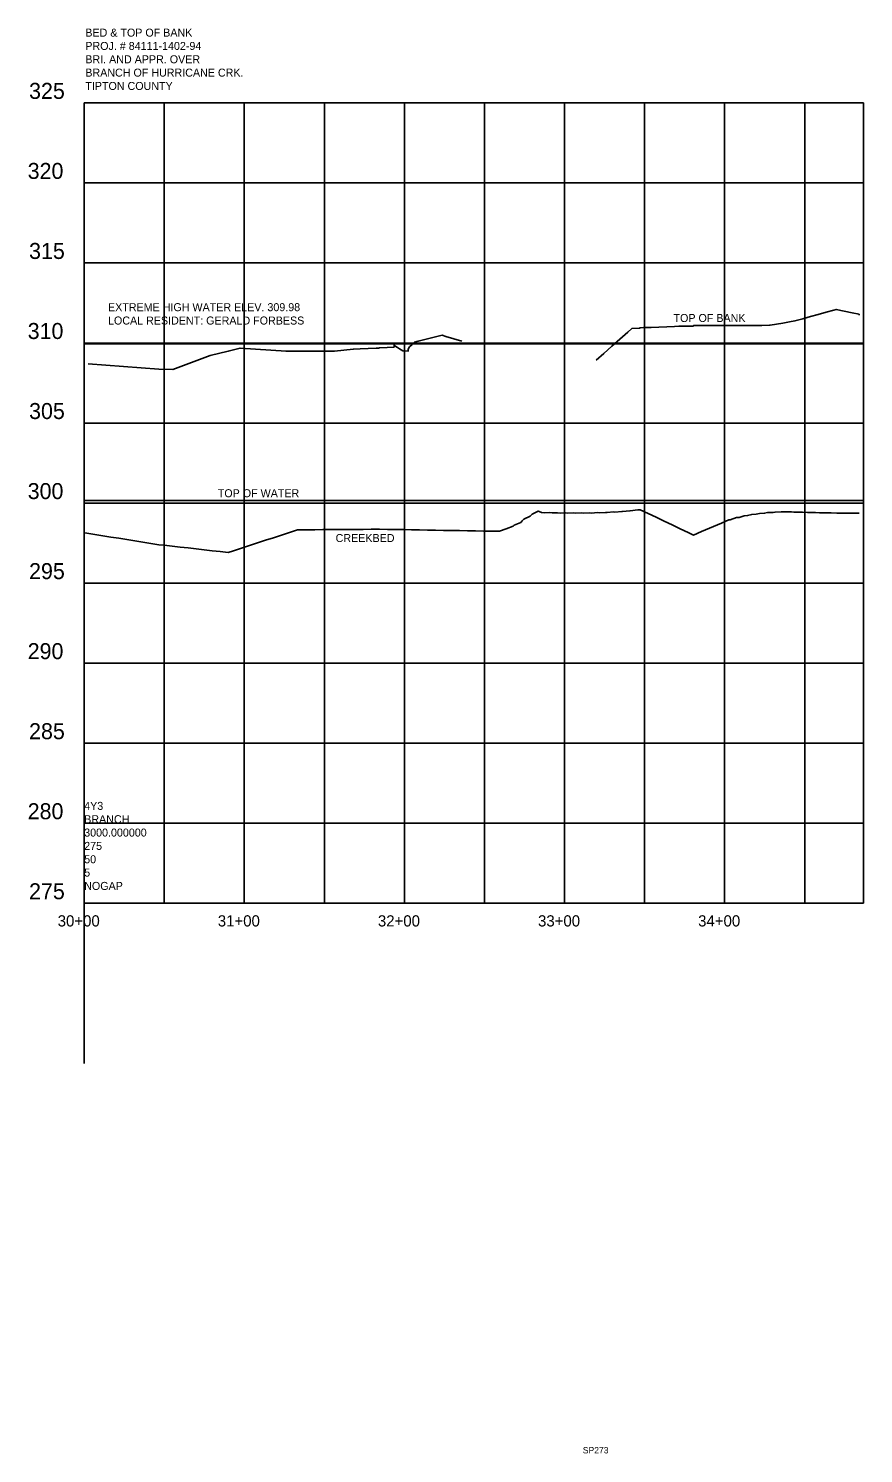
# Model space of a CAD drawing. Extents: x 816928 to 825690, y 436959 to 448212.
# Drawn here: x 818906 to 819428, y 446306 to 447196 of the extents above; entities that cross this region are included whole.
import ezdxf

# ---------------------------------------------------------------- set-up
doc = ezdxf.new("R2010")
doc.units = 0
for name, color, linetype in [('DESIGN - SHEET - Corner Text', 7, 'Continuous'), ('DESIGN - SHEET - Light Grid', 7, 'Continuous'), ('SURVEY - PROFILE - Drainage - Bridge Hydraulic Data with Text', 7, 'Continuous'), ('SURVEY - PROFILE - Project Information and Notes', 7, 'Continuous'), ('SURVEY - PROPERTY - Property Lines - Points - Numbers', 7, 'Continuous')]:
    doc.layers.add(name, color=color, linetype=linetype)

msp = doc.modelspace()

# ---------------------------------------------------------------- linework, layer by layer
at = {"layer": 'DESIGN - SHEET - Light Grid'}
for p, q in [((818940.81, 446649.26), (818940.81, 447149.26)), ((818940.81, 446649.26), (818940.81, 447149.26)), ((818940.81, 447149.26), (819427.54, 447149.26)), ((818940.81, 447149.26), (819427.54, 447149.26)), ((818990.81, 446649.26), (818990.81, 447149.26)), ((819040.81, 446649.26), (819040.81, 447149.26)), ((819090.81, 446649.26), (819090.81, 447149.26)), ((819140.81, 446649.26), (819140.81, 447149.26)), ((819190.81, 446649.26), (819190.81, 447149.26)), ((819240.81, 446649.26), (819240.81, 447149.26)), ((819290.81, 446649.26), (819290.81, 447149.26)), ((819340.81, 446649.26), (819340.81, 447149.26)), ((819390.81, 446649.26), (819390.81, 447149.26)), ((819427.54, 446649.26), (819427.54, 447149.26)), ((818940.81, 447099.26), (819427.54, 447099.26)), ((818940.81, 447049.26), (819427.54, 447049.26)), ((818940.81, 446999.26), (819427.54, 446999.26)), ((818940.81, 446949.26), (819427.54, 446949.26)), ((818940.81, 446899.26), (819427.54, 446899.26)), ((818940.81, 446849.26), (819427.54, 446849.26)), ((818940.81, 446799.26), (819427.54, 446799.26)), ((818940.81, 446749.26), (819427.54, 446749.26)), ((818940.81, 446699.26), (819427.54, 446699.26)), ((818940.81, 446649.26), (819427.53, 446649.26)), ((818940.81, 446649.26), (818940.81, 446549.26)), ((818940.81, 446649.26), (819427.54, 446649.26))]:
    msp.add_line(p, q, dxfattribs=at)
at = {"layer": 'SURVEY - PROFILE - Drainage - Bridge Hydraulic Data with Text'}
for p, q in [((818940.81, 446998.69), (819427.54, 446998.69)), ((819038.22, 446996.13), (819066.91, 446994.16)), ((819097.12, 446994.14), (819108.87, 446995.34)), ((818940.81, 446900.77), (819427.54, 446900.77))]:
    msp.add_line(p, q, dxfattribs=at)
for points in [[(819260.63, 446988.5), (819265.44, 446992.79), (819270.42, 446997.23), (819275.4, 447001.67), (819280.38, 447006.11), (819282.82, 447008.29), (819282.82, 447008.29), (819287.56, 447008.48), (819287.98, 447008.67), (819287.98, 447008.67), (819290.07, 447008.85), (819294.94, 447009.04), (819299.81, 447009.23), (819304.67, 447009.42), (819309.54, 447009.61), (819312.25, 447009.71), (819317.25, 447009.78), (819321.3, 447009.85), (819321.3, 447009.91), (819321.3, 447009.98), (819321.3, 447010.05), (819321.3, 447010.11), (819321.3, 447010.11), (819338.8, 447010.11), (819359.08, 447010.18), (819363.97, 447010.25), (819368.86, 447010.32), (819369.16, 447010.32), (819373.2, 447011.02), (819377.24, 447011.72), (819381.28, 447012.41), (819384.69, 447013.01), (819389.57, 447014.36), (819394.45, 447015.72), (819399.32, 447017.08), (819404.2, 447018.44), (819409.07, 447019.8), (819410.52, 447020.2), (819415.46, 447019.17), (819420.4, 447018.14), (819424.81, 447017.22), (819424.81, 447016.64)], [(819108.87, 446995.34), (819108.96, 446995.38), (819108.96, 446995.38), (819113.24, 446995.58), (819118.23, 446995.82), (819123.23, 446996.05), (819124.96, 446996.11), (819125.18, 446996.28), (819129.97, 446996.52), (819134.4, 446996.75), (819134.4, 446996.97), (819134.4, 446997.22), (819134.4, 446997.47), (819134.4, 446997.72), (819134.4, 446997.97), (819134.4, 446998.22), (819134.4, 446997.82), (819135.4, 446997.12), (819136.53, 446996.42), (819137.66, 446995.72), (819138.79, 446995.02), (819139.92, 446994.32), (819143.14, 446994.06), (819143.14, 446994.12), (819143.14, 446994.3), (819143.14, 446994.47), (819143.14, 446994.64), (819143.14, 446994.81), (819143.14, 446994.98), (819143.14, 446995.16), (819143.14, 446995.33), (819143.14, 446995.5), (819144.02, 446996.86), (819145.59, 446998.34), (819147.17, 446999.82), (819149.41, 447000.37), (819154.38, 447001.6), (819159.35, 447002.83), (819164.31, 447004.06), (819166.73, 447003.33), (819171.71, 447001.82), (819176.7, 447000.31)], [(818943.27, 446986.15), (818987.38, 446982.93), (818996.24, 446982.64), (819019.41, 446991.51), (819030.81, 446994.12), (819030.81, 446994.12), (819038.22, 446996.13), (819038.22, 446996.12)], [(819066.85, 446994.16), (819073.97, 446994.14), (819097.12, 446994.14)], [(818940.81, 446880.71), (818942.39, 446880.46), (818947.38, 446879.66), (818952.38, 446878.86), (818957.38, 446878.06), (818962.38, 446877.26), (818967.38, 446876.46), (818972.38, 446875.66), (818977.38, 446874.87), (818982.38, 446874.07), (818987.38, 446873.27), (818990.81, 446872.88), (818995.81, 446872.32), (819000.81, 446871.76), (819005.81, 446871.2), (819010.81, 446870.64), (819015.81, 446870.08), (819020.81, 446869.52), (819025.81, 446868.96), (819030.81, 446868.39), (819033.99, 446869.44), (819038.99, 446871.08), (819043.99, 446872.71), (819048.98, 446874.35), (819053.98, 446875.99), (819058.98, 446877.63), (819063.98, 446879.27), (819068.97, 446880.91), (819073.97, 446882.55), (819074.96, 446882.56), (819079.96, 446882.59), (819084.96, 446882.63), (819089.96, 446882.67), (819094.96, 446882.7), (819099.96, 446882.74), (819104.96, 446882.78), (819109.96, 446882.81), (819114.96, 446882.85), (819119.96, 446882.89), (819124.96, 446882.93), (819125.3, 446882.92), (819130.3, 446882.83), (819135.3, 446882.75), (819140.3, 446882.66), (819145.3, 446882.57), (819150.3, 446882.48), (819155.3, 446882.4), (819160.3, 446882.31), (819165.3, 446882.22), (819170.3, 446882.14), (819175.3, 446882.05), (819180.3, 446881.96), (819185.3, 446881.88), (819190.3, 446881.79), (819195.3, 446881.7), (819200.3, 446881.62), (819204.46, 446883.2), (819208.77, 446884.83), (819209.46, 446885.52), (819213.48, 446887.23), (819214.45, 446888.19), (819215.37, 446889.11), (819219.43, 446891.13), (819220.59, 446892.26), (819224.42, 446894.27), (819224.9, 446893.92), (819226.37, 446893.45), (819228.17, 446893.23), (819231.37, 446893.33), (819233.11, 446893.13), (819236.38, 446893.25), (819238.03, 446893.04), (819241.39, 446893.18), (819242.96, 446892.99), (819246.4, 446893.15), (819247.87, 446892.97), (819251.41, 446893.16), (819252.77, 446892.98), (819256.43, 446893.21), (819257.66, 446893.04), (819261.44, 446893.3), (819262.55, 446893.15), (819266.46, 446893.46), (819267.41, 446893.33), (819271.48, 446893.69), (819272.26, 446893.57), (819276.5, 446894), (819277.08, 446893.91), (819281.53, 446894.41), (819281.88, 446894.36), (819286.58, 446894.96), (819287.98, 446895.14), (819292.97, 446892.76), (819297.96, 446890.39), (819302.96, 446888.01), (819307.95, 446885.63), (819312.95, 446883.25), (819317.94, 446880.87), (819321.3, 446879.27), (819326.3, 446881.42), (819331.29, 446883.57), (819336.29, 446885.72), (819338.8, 446886.8), (819343.47, 446888.71), (819344.35, 446888.79), (819348.2, 446890.17), (819349.79, 446890.28), (819352.98, 446891.29), (819355.16, 446891.4), (819357.79, 446892.15), (819360.46, 446892.25), (819362.63, 446892.8), (819365.73, 446892.89), (819367.49, 446893.29), (819370.95, 446893.36), (819372.37, 446893.65), (819376.15, 446893.69), (819377.01, 446893.85), (819377.56, 446893.85), (819378.69, 446893.82), (819382.55, 446893.7), (819384.01, 446893.67), (819387.53, 446893.56), (819389.34, 446893.53), (819392.51, 446893.43), (819394.7, 446893.39), (819397.49, 446893.31), (819400.09, 446893.27), (819402.47, 446893.2), (819405.52, 446893.15), (819407.45, 446893.1), (819410.98, 446893.05), (819412.42, 446893.01), (819416.49, 446892.96), (819417.39, 446892.94), (819422.04, 446892.89), (819422.43, 446892.88), (819424.81, 446892.86)], [(818940.81, 446880.71), (818942.39, 446880.46), (818947.38, 446879.66), (818952.38, 446878.86), (818957.38, 446878.06), (818962.38, 446877.26), (818967.38, 446876.46), (818972.38, 446875.66), (818977.38, 446874.87), (818982.38, 446874.07), (818987.38, 446873.27), (818990.81, 446872.88), (818995.81, 446872.32), (819000.81, 446871.76), (819005.81, 446871.2), (819010.81, 446870.64), (819015.81, 446870.08), (819020.81, 446869.52), (819025.81, 446868.96), (819030.81, 446868.39), (819033.99, 446869.44), (819038.99, 446871.08), (819043.99, 446872.71), (819048.98, 446874.35), (819053.98, 446875.99), (819058.98, 446877.63), (819063.98, 446879.27), (819068.97, 446880.91), (819073.97, 446882.55), (819074.96, 446882.56), (819079.96, 446882.59), (819084.96, 446882.63), (819089.96, 446882.67), (819094.96, 446882.7), (819099.96, 446882.74), (819104.96, 446882.78), (819109.96, 446882.81), (819114.96, 446882.85), (819119.96, 446882.89), (819124.96, 446882.93), (819125.3, 446882.92), (819130.3, 446882.83), (819135.3, 446882.75), (819140.3, 446882.66), (819145.3, 446882.57), (819150.3, 446882.48), (819155.3, 446882.4), (819160.3, 446882.31), (819165.3, 446882.22), (819170.3, 446882.14), (819175.3, 446882.05), (819180.3, 446881.96), (819185.3, 446881.88), (819190.3, 446881.79), (819195.3, 446881.7), (819200.3, 446881.62), (819204.46, 446883.2), (819208.77, 446884.83), (819209.46, 446885.52), (819213.48, 446887.23), (819214.45, 446888.19), (819215.37, 446889.11), (819219.43, 446891.13), (819220.59, 446892.26), (819224.42, 446894.27), (819224.9, 446893.92), (819226.37, 446893.45), (819228.17, 446893.23), (819231.37, 446893.33), (819233.11, 446893.13), (819236.38, 446893.25), (819238.03, 446893.04), (819241.39, 446893.18), (819242.96, 446892.99), (819246.4, 446893.15), (819247.87, 446892.97), (819251.41, 446893.16), (819252.77, 446892.98), (819256.43, 446893.21), (819257.66, 446893.04), (819261.44, 446893.3), (819262.55, 446893.15), (819266.46, 446893.46), (819267.41, 446893.33), (819271.48, 446893.69), (819272.26, 446893.57), (819276.5, 446894), (819277.08, 446893.91), (819281.53, 446894.41), (819281.88, 446894.36), (819286.58, 446894.96), (819287.98, 446895.14), (819292.97, 446892.76), (819297.96, 446890.39), (819302.96, 446888.01), (819307.95, 446885.63), (819312.95, 446883.25), (819317.94, 446880.87), (819321.3, 446879.27), (819326.3, 446881.42), (819331.29, 446883.57), (819336.29, 446885.72), (819338.8, 446886.8), (819343.47, 446888.71), (819344.35, 446888.79), (819348.2, 446890.17), (819349.79, 446890.28), (819352.98, 446891.29), (819355.16, 446891.4), (819357.79, 446892.15), (819360.46, 446892.25), (819362.63, 446892.8), (819365.73, 446892.89), (819367.49, 446893.29), (819370.95, 446893.36), (819372.37, 446893.65), (819376.15, 446893.69), (819377.01, 446893.85), (819377.56, 446893.85), (819378.69, 446893.82), (819382.55, 446893.7), (819384.01, 446893.67), (819387.53, 446893.56), (819389.34, 446893.53), (819392.51, 446893.43), (819394.7, 446893.39), (819397.49, 446893.31), (819400.09, 446893.27), (819402.47, 446893.2), (819405.52, 446893.15), (819407.45, 446893.1), (819410.98, 446893.05), (819412.42, 446893.01), (819416.49, 446892.96), (819417.39, 446892.94), (819422.04, 446892.89), (819422.43, 446892.88), (819424.81, 446892.86)]]:
    msp.add_lwpolyline(points, dxfattribs=at)

# ---------------------------------------------------------------- texts
at = {"layer": 'DESIGN - SHEET - Corner Text'}
for s, height, p in [('325', 10, (818906.39, 447151.76)), ('320', 10, (818905.52, 447101.76)), ('315', 10, (818906.39, 447051.76)), ('310', 10, (818905.52, 447001.76)), ('305', 10, (818906.39, 446951.76)), ('300', 10, (818905.52, 446901.76)), ('295', 10, (818906.39, 446851.76)), ('290', 10, (818905.52, 446801.76)), ('285', 10, (818906.39, 446751.76)), ('280', 10, (818905.52, 446701.76)), ('275', 10, (818906.39, 446651.76)), ('30+00', 7, (818924.25, 446634.76)), ('31+00', 7, (819024.25, 446634.76)), ('32+00', 7, (819124.25, 446634.76)), ('33+00', 7, (819224.25, 446634.76)), ('34+00', 7, (819324.25, 446634.76))]:
    msp.add_text(s, height=height, dxfattribs=at).set_placement(p)
at = {"layer": 'DESIGN - SHEET - Light Grid'}
for s, p in [('4Y3', (818940.81, 446707.6)), ('BRANCH', (818940.81, 446699.26)), ('3000.000000', (818940.81, 446690.93)), ('275', (818940.81, 446682.6)), ('50', (818940.81, 446674.26)), ('5', (818940.81, 446665.93)), ('NOGAP', (818940.81, 446657.6))]:
    msp.add_text(s, height=5, dxfattribs=at).set_placement(p)
at = {"layer": 'SURVEY - PROFILE - Drainage - Bridge Hydraulic Data with Text'}
for s, p in [('EXTREME HIGH WATER ELEV. 309.98', (818955.68, 447019.14)), ('LOCAL RESIDENT: GERALD FORBESS', (818955.68, 447010.8)), ('TOP OF BANK', (819308.89, 447012.39)), ('TOP OF WATER', (819024.25, 446902.91)), ('CREEKBED', (819097.85, 446874.93))]:
    msp.add_text(s, height=5, rotation=359.99999, dxfattribs=at).set_placement(p)
at = {"layer": 'SURVEY - PROFILE - Project Information and Notes'}
for s, p in [('BED & TOP OF BANK', (818941.52, 447190.66)), ('PROJ. # 84111-1402-94', (818941.52, 447182.33)), ('BRI. AND APPR. OVER', (818941.52, 447174)), ('BRANCH OF HURRICANE CRK.', (818941.52, 447165.67)), ('TIPTON COUNTY', (818941.52, 447157.34))]:
    msp.add_text(s, height=4.998, dxfattribs=at).set_placement(p)
at = {"layer": 'SURVEY - PROPERTY - Property Lines - Points - Numbers'}
msp.add_text('SP273', height=4, dxfattribs=at).set_placement((819252.23, 446305.59))

doc.saveas('drawing.dxf')
